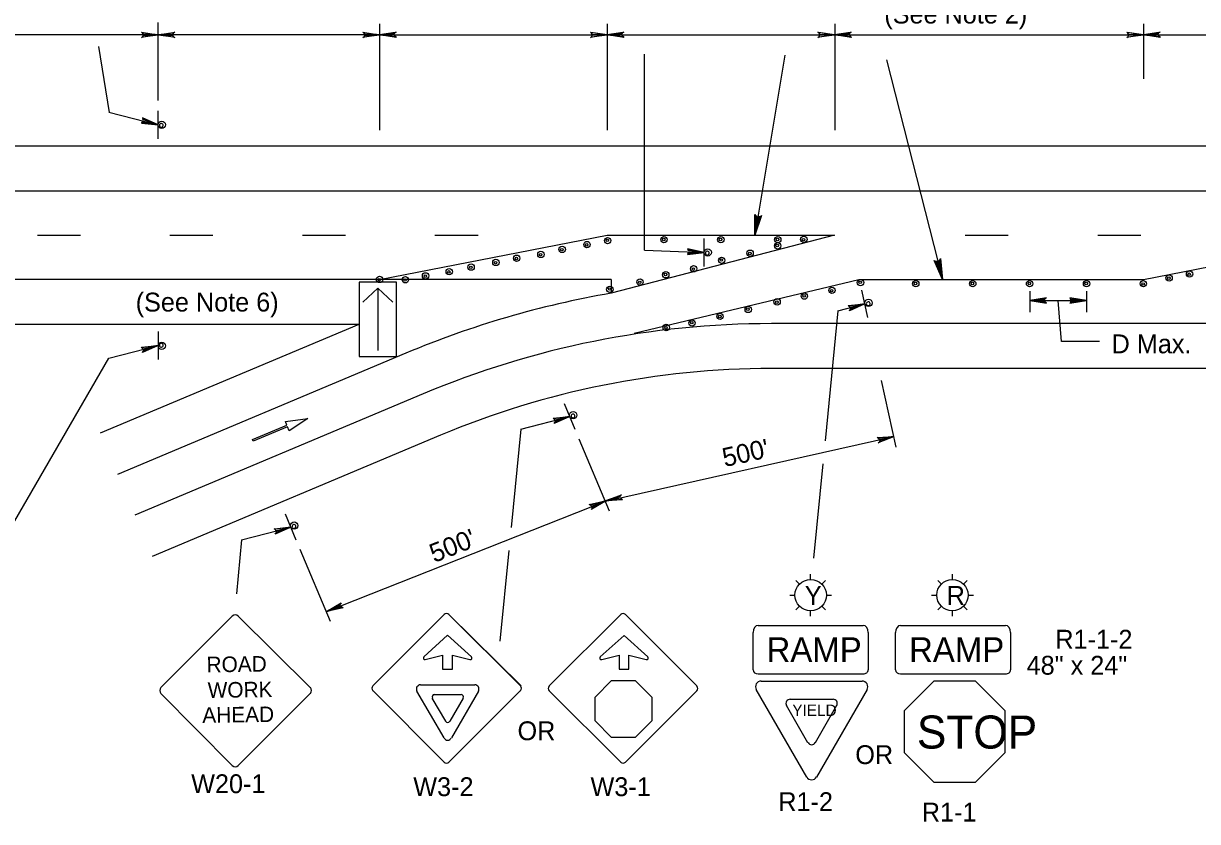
# Model space of a CAD drawing. Extents: x -14145 to -13521, y 30244 to 30661.
# Drawn here: x -13747.75 to -13734.68, y 30300.56 to 30309.45 of the extents above; entities that cross this region are included whole.
import ezdxf

# ---------------------------------------------------------------- set-up
doc = ezdxf.new("R2010")
doc.units = 0
doc.layers.add('1', color=7, linetype='Continuous')
doc.layers.add('2', color=7, linetype='Continuous')

msp = doc.modelspace()

# ---------------------------------------------------------------- linework, layer by layer
at = {"layer": '1'}
for p, q in [((-13746.255, 30308.597), (-13746.255, 30309.467)), ((-13743.788, 30309.45), (-13743.788, 30308.264)), ((-13741.254, 30309.45), (-13741.254, 30308.264)), ((-13738.72, 30309.45), (-13738.72, 30308.264)), ((-13735.282, 30309.45), (-13735.282, 30308.836)), ((-13746.255, 30309.329), (-13748.727, 30309.329)), ((-13743.789, 30309.329), (-13746.255, 30309.329)), ((-13743.789, 30309.329), (-13741.255, 30309.329)), ((-13741.255, 30309.329), (-13738.721, 30309.329)), ((-13738.721, 30309.329), (-13735.283, 30309.329)), ((-13735.283, 30309.329), (-13732.749, 30309.329)), ((-13746.917, 30309.198), (-13746.801, 30308.464)), ((-13740.839, 30306.929), (-13740.839, 30309.112)), ((-13739.275, 30309.101), (-13739.61, 30307.094)), ((-13738.145, 30309.05), (-13737.521, 30306.602)), ((-13746.802, 30308.465), (-13746.255, 30308.325)), ((-13746.255, 30308.169), (-13746.255, 30308.481)), ((-13726.455, 30308.086), (-13753.543, 30308.086)), ((-13726.455, 30307.586), (-13753.543, 30307.586)), ((-13747.599, 30307.095), (-13747.119, 30307.095)), ((-13746.123, 30307.095), (-13745.643, 30307.095)), ((-13744.647, 30307.095), (-13744.167, 30307.095)), ((-13743.788, 30306.602), (-13741.255, 30307.094)), ((-13743.171, 30307.095), (-13742.691, 30307.095)), ((-13741.255, 30307.094), (-13738.721, 30307.094)), ((-13738.721, 30307.094), (-13741.211, 30306.449)), ((-13740.219, 30307.095), (-13739.739, 30307.095)), ((-13740.174, 30306.747), (-13740.174, 30307.059)), ((-13737.267, 30307.095), (-13736.787, 30307.095)), ((-13735.791, 30307.095), (-13735.311, 30307.095)), ((-13735.283, 30306.602), (-13732.749, 30307.094)), ((-13740.839, 30306.929), (-13740.174, 30306.903)), ((-13741.211, 30306.602), (-13753.543, 30306.602)), ((-13741.211, 30306.602), (-13741.211, 30306.449)), ((-13740.952, 30306.004), (-13738.45, 30306.602)), ((-13738.45, 30306.602), (-13735.283, 30306.602)), ((-13743.601, 30306.572), (-13744.015, 30306.572)), ((-13744.015, 30306.572), (-13744.015, 30305.744)), ((-13743.973, 30306.348), (-13743.808, 30306.507)), ((-13743.642, 30306.348), (-13743.808, 30306.507)), ((-13743.808, 30306.507), (-13743.808, 30305.81)), ((-13743.601, 30305.744), (-13743.601, 30306.572)), ((-13738.35, 30306.178), (-13738.417, 30306.483)), ((-13736.547, 30306.471), (-13736.547, 30306.238)), ((-13735.916, 30306.471), (-13735.916, 30306.238)), ((-13738.686, 30306.253), (-13738.383, 30306.33)), ((-13736.549, 30306.367), (-13735.916, 30306.367)), ((-13738.685, 30306.253), (-13738.827, 30304.806)), ((-13744.02, 30306.102), (-13753.543, 30306.102)), ((-13744.02, 30306.102), (-13746.9, 30304.89)), ((-13733.705, 30306.11), (-13739.425, 30306.11)), ((-13746.255, 30306.021), (-13746.255, 30305.709)), ((-13746.802, 30305.725), (-13746.255, 30305.865)), ((-13748.237, 30303.245), (-13746.802, 30305.724)), ((-13743.494, 30305.781), (-13746.706, 30304.43)), ((-13744.015, 30305.744), (-13743.601, 30305.744)), ((-13743.808, 30305.744), (-13743.808, 30305.744)), ((-13733.597, 30305.61), (-13739.425, 30305.61)), ((-13738.035, 30304.733), (-13738.198, 30305.476)), ((-13743.303, 30305.328), (-13746.515, 30303.976)), ((-13741.609, 30304.93), (-13741.729, 30305.218)), ((-13744.836, 30305.021), (-13744.588, 30305.054)), ((-13744.819, 30304.98), (-13744.836, 30305.021)), ((-13744.588, 30305.054), (-13744.795, 30304.917)), ((-13742.217, 30304.934), (-13741.669, 30305.074)), ((-13745.203, 30304.819), (-13744.819, 30304.98)), ((-13744.813, 30304.959), (-13745.195, 30304.799)), ((-13744.795, 30304.917), (-13744.813, 30304.959)), ((-13742.217, 30304.934), (-13742.324, 30303.84)), ((-13743.109, 30304.867), (-13746.322, 30303.515)), ((-13745.195, 30304.799), (-13745.203, 30304.819)), ((-13741.226, 30304.022), (-13741.564, 30304.823)), ((-13741.271, 30304.134), (-13738.061, 30304.852)), ((-13738.852, 30304.55), (-13738.955, 30303.499)), ((-13744.378, 30302.902), (-13741.271, 30304.134)), ((-13744.716, 30303.699), (-13744.837, 30303.986)), ((-13745.324, 30303.703), (-13744.776, 30303.843)), ((-13745.324, 30303.703), (-13745.383, 30303.101)), ((-13744.333, 30302.79), (-13744.671, 30303.592)), ((-13742.349, 30303.584), (-13742.448, 30302.572)), ((-13738.988, 30303.26), (-13738.988, 30303.318)), ((-13737.409, 30303.26), (-13737.409, 30303.318)), ((-13739.111, 30303.209), (-13739.152, 30303.25)), ((-13738.823, 30303.25), (-13738.864, 30303.209)), ((-13737.532, 30303.209), (-13737.573, 30303.25)), ((-13737.244, 30303.25), (-13737.285, 30303.209)), ((-13739.221, 30303.085), (-13739.163, 30303.085)), ((-13738.813, 30303.085), (-13738.755, 30303.085)), ((-13737.642, 30303.085), (-13737.584, 30303.085)), ((-13737.234, 30303.085), (-13737.176, 30303.085)), ((-13739.111, 30302.961), (-13739.152, 30302.92)), ((-13738.823, 30302.92), (-13738.864, 30302.961)), ((-13737.532, 30302.961), (-13737.573, 30302.92)), ((-13737.244, 30302.92), (-13737.285, 30302.961)), ((-13746.224, 30302.057), (-13745.429, 30302.852)), ((-13745.363, 30302.852), (-13744.56, 30302.057)), ((-13743.864, 30302.075), (-13743.068, 30302.869)), ((-13743.016, 30302.869), (-13742.213, 30302.074)), ((-13743.016, 30302.869), (-13742.22, 30302.075)), ((-13741.899, 30302.074), (-13741.103, 30302.868)), ((-13741.051, 30302.868), (-13740.255, 30302.074)), ((-13738.988, 30302.852), (-13738.988, 30302.91)), ((-13737.409, 30302.852), (-13737.409, 30302.91)), ((-13739.628, 30302.253), (-13739.628, 30302.669)), ((-13739.573, 30302.747), (-13738.403, 30302.747)), ((-13738.348, 30302.669), (-13738.348, 30302.253)), ((-13738.042, 30302.253), (-13738.042, 30302.669)), ((-13737.987, 30302.747), (-13736.817, 30302.747)), ((-13736.762, 30302.669), (-13736.762, 30302.253)), ((-13743.031, 30302.638), (-13743.295, 30302.399)), ((-13742.766, 30302.399), (-13743.031, 30302.638)), ((-13741.066, 30302.637), (-13741.33, 30302.397)), ((-13740.802, 30302.397), (-13741.066, 30302.637)), ((-13743.279, 30302.368), (-13743.087, 30302.418)), ((-13743.087, 30302.418), (-13743.087, 30302.259)), ((-13742.975, 30302.259), (-13742.975, 30302.418)), ((-13742.975, 30302.418), (-13742.783, 30302.368)), ((-13741.314, 30302.367), (-13741.121, 30302.418)), ((-13741.121, 30302.418), (-13741.121, 30302.259)), ((-13741.011, 30302.259), (-13741.011, 30302.418)), ((-13741.011, 30302.418), (-13740.818, 30302.367)), ((-13743.087, 30302.259), (-13742.975, 30302.259)), ((-13741.121, 30302.259), (-13741.011, 30302.259)), ((-13738.403, 30302.206), (-13739.572, 30302.206)), ((-13736.817, 30302.206), (-13737.986, 30302.206)), ((-13743.068, 30301.226), (-13743.864, 30302.021)), ((-13743.07, 30301.494), (-13743.372, 30302.017)), ((-13743.332, 30302.087), (-13742.728, 30302.087)), ((-13742.22, 30302.021), (-13743.016, 30301.226)), ((-13742.688, 30302.017), (-13742.989, 30301.494)), ((-13741.103, 30301.225), (-13741.899, 30302.02)), ((-13740.255, 30302.02), (-13741.051, 30301.225)), ((-13739.032, 30301.059), (-13739.595, 30302.033)), ((-13739.539, 30302.127), (-13738.415, 30302.127)), ((-13738.36, 30302.033), (-13738.922, 30301.059)), ((-13745.429, 30301.188), (-13746.224, 30301.991)), ((-13744.56, 30301.991), (-13745.363, 30301.188)), ((-13743.052, 30301.681), (-13743.201, 30301.939)), ((-13743.179, 30301.978), (-13742.88, 30301.978)), ((-13742.858, 30301.939), (-13743.007, 30301.681)), ((-13739.217, 30301.925), (-13738.738, 30301.925)), ((-13739.018, 30301.441), (-13739.257, 30301.855)), ((-13738.699, 30301.855), (-13738.937, 30301.441))]:
    msp.add_line(p, q, dxfattribs=at)
for points in [[(-13746.429, 30309.347), (-13746.423, 30309.335), (-13746.255, 30309.329), (-13746.429, 30309.347), (-13746.441, 30309.359), (-13746.255, 30309.329), (-13746.423, 30309.317), (-13746.429, 30309.305), (-13746.255, 30309.329), (-13746.441, 30309.299), (-13746.429, 30309.305)], [(-13746.081, 30309.305), (-13746.087, 30309.317), (-13746.255, 30309.329), (-13746.081, 30309.305), (-13746.069, 30309.299), (-13746.255, 30309.329), (-13746.087, 30309.335), (-13746.081, 30309.347), (-13746.255, 30309.329), (-13746.069, 30309.359), (-13746.081, 30309.347)], [(-13743.963, 30309.347), (-13743.957, 30309.335), (-13743.789, 30309.329), (-13743.963, 30309.347), (-13743.975, 30309.359), (-13743.789, 30309.329), (-13743.957, 30309.317), (-13743.963, 30309.305), (-13743.789, 30309.329), (-13743.975, 30309.299), (-13743.963, 30309.305)], [(-13743.609, 30309.311), (-13743.621, 30309.323), (-13743.789, 30309.329), (-13743.609, 30309.311), (-13743.603, 30309.299), (-13743.789, 30309.329), (-13743.621, 30309.341), (-13743.615, 30309.353), (-13743.789, 30309.329), (-13743.603, 30309.359), (-13743.615, 30309.353)], [(-13741.435, 30309.353), (-13741.423, 30309.335), (-13741.255, 30309.329), (-13741.435, 30309.353), (-13741.441, 30309.359), (-13741.255, 30309.329), (-13741.423, 30309.323), (-13741.429, 30309.305), (-13741.255, 30309.329), (-13741.441, 30309.299), (-13741.429, 30309.305)], [(-13741.075, 30309.311), (-13741.087, 30309.323), (-13741.255, 30309.329), (-13741.075, 30309.311), (-13741.069, 30309.299), (-13741.255, 30309.329), (-13741.087, 30309.341), (-13741.081, 30309.353), (-13741.255, 30309.329), (-13741.069, 30309.359), (-13741.081, 30309.353)], [(-13738.901, 30309.353), (-13738.889, 30309.335), (-13738.721, 30309.329), (-13738.901, 30309.353), (-13738.907, 30309.359), (-13738.721, 30309.329), (-13738.889, 30309.323), (-13738.895, 30309.305), (-13738.721, 30309.329), (-13738.907, 30309.299), (-13738.895, 30309.305)], [(-13738.541, 30309.311), (-13738.553, 30309.323), (-13738.721, 30309.329), (-13738.541, 30309.311), (-13738.535, 30309.299), (-13738.721, 30309.329), (-13738.553, 30309.341), (-13738.547, 30309.353), (-13738.721, 30309.329), (-13738.535, 30309.359), (-13738.547, 30309.353)], [(-13735.463, 30309.353), (-13735.451, 30309.335), (-13735.283, 30309.329), (-13735.463, 30309.353), (-13735.469, 30309.359), (-13735.283, 30309.329), (-13735.451, 30309.323), (-13735.457, 30309.305), (-13735.283, 30309.329), (-13735.469, 30309.299), (-13735.457, 30309.305)], [(-13735.103, 30309.311), (-13735.115, 30309.323), (-13735.283, 30309.329), (-13735.103, 30309.311), (-13735.097, 30309.299), (-13735.283, 30309.329), (-13735.115, 30309.341), (-13735.109, 30309.353), (-13735.283, 30309.329), (-13735.097, 30309.359), (-13735.109, 30309.353)], [(-13746.435, 30308.349), (-13746.423, 30308.361), (-13746.255, 30308.325), (-13746.435, 30308.349), (-13746.441, 30308.343), (-13746.255, 30308.325), (-13746.417, 30308.379), (-13746.423, 30308.391), (-13746.255, 30308.325), (-13746.429, 30308.403), (-13746.423, 30308.391)], [(-13739.547, 30307.305), (-13739.564, 30307.299), (-13739.61, 30307.094), (-13739.547, 30307.305), (-13739.536, 30307.314), (-13739.61, 30307.094), (-13739.585, 30307.303), (-13739.6, 30307.313), (-13739.61, 30307.094), (-13739.608, 30307.326), (-13739.6, 30307.313)], [(-13740.355, 30306.889), (-13740.346, 30306.903), (-13740.174, 30306.903), (-13740.355, 30306.889), (-13740.36, 30306.882), (-13740.174, 30306.903), (-13740.343, 30306.922), (-13740.352, 30306.933), (-13740.174, 30306.903), (-13740.36, 30306.943), (-13740.352, 30306.933)], [(-13737.548, 30306.82), (-13737.561, 30306.809), (-13737.521, 30306.602), (-13737.548, 30306.82), (-13737.542, 30306.834), (-13737.521, 30306.602), (-13737.583, 30306.803), (-13737.6, 30306.807), (-13737.521, 30306.602), (-13737.613, 30306.815), (-13737.6, 30306.807)], [(-13738.563, 30306.306), (-13738.551, 30306.294), (-13738.383, 30306.33), (-13738.563, 30306.306), (-13738.569, 30306.312), (-13738.383, 30306.33), (-13738.545, 30306.276), (-13738.551, 30306.264), (-13738.383, 30306.33), (-13738.557, 30306.252), (-13738.551, 30306.264)], [(-13736.375, 30306.391), (-13736.381, 30306.379), (-13736.549, 30306.367), (-13736.375, 30306.391), (-13736.363, 30306.397), (-13736.549, 30306.367), (-13736.381, 30306.361), (-13736.375, 30306.349), (-13736.549, 30306.367), (-13736.363, 30306.337), (-13736.375, 30306.349)], [(-13735.773, 30305.911), (-13736.195, 30305.911), (-13736.232, 30306.367)], [(-13736.096, 30306.343), (-13736.09, 30306.355), (-13735.916, 30306.367), (-13736.096, 30306.343), (-13736.102, 30306.337), (-13735.916, 30306.367), (-13736.09, 30306.373), (-13736.096, 30306.385), (-13735.916, 30306.367), (-13736.102, 30306.397), (-13736.096, 30306.385)], [(-13746.435, 30305.841), (-13746.423, 30305.829), (-13746.255, 30305.865), (-13746.435, 30305.841), (-13746.441, 30305.847), (-13746.255, 30305.865), (-13746.417, 30305.811), (-13746.423, 30305.799), (-13746.255, 30305.865), (-13746.429, 30305.787), (-13746.423, 30305.799)], [(-13741.849, 30305.05), (-13741.837, 30305.038), (-13741.669, 30305.074), (-13741.849, 30305.05), (-13741.855, 30305.056), (-13741.669, 30305.074), (-13741.831, 30305.02), (-13741.837, 30305.008), (-13741.669, 30305.074), (-13741.843, 30304.996), (-13741.837, 30305.008)], [(-13738.234, 30304.831), (-13738.226, 30304.821), (-13738.061, 30304.852), (-13738.234, 30304.831), (-13738.249, 30304.84), (-13738.061, 30304.852), (-13738.222, 30304.803), (-13738.225, 30304.79), (-13738.061, 30304.852), (-13738.236, 30304.782), (-13738.225, 30304.79)], [(-13741.439, 30304.087), (-13741.429, 30304.078), (-13741.271, 30304.135), (-13741.439, 30304.087), (-13741.455, 30304.094), (-13741.271, 30304.135), (-13741.423, 30304.061), (-13741.424, 30304.048), (-13741.271, 30304.135), (-13741.433, 30304.038), (-13741.424, 30304.048)], [(-13741.091, 30304.156), (-13741.105, 30304.165), (-13741.271, 30304.135), (-13741.091, 30304.156), (-13741.083, 30304.146), (-13741.271, 30304.135), (-13741.109, 30304.183), (-13741.106, 30304.196), (-13741.271, 30304.135), (-13741.096, 30304.204), (-13741.106, 30304.196)], [(-13744.956, 30303.819), (-13744.944, 30303.807), (-13744.776, 30303.843), (-13744.956, 30303.819), (-13744.962, 30303.825), (-13744.776, 30303.843), (-13744.938, 30303.789), (-13744.944, 30303.777), (-13744.776, 30303.843), (-13744.95, 30303.765), (-13744.944, 30303.777)], [(-13744.204, 30302.952), (-13744.22, 30302.959), (-13744.378, 30302.903), (-13744.204, 30302.952), (-13744.194, 30302.943), (-13744.378, 30302.903), (-13744.226, 30302.976), (-13744.225, 30302.989), (-13744.378, 30302.903), (-13744.216, 30302.999), (-13744.225, 30302.989)], [(-13741.204, 30301.499), (-13741.389, 30301.685), (-13741.389, 30301.947), (-13741.204, 30302.133), (-13740.941, 30302.133), (-13740.755, 30301.947), (-13740.755, 30301.685), (-13740.941, 30301.499), (-13741.204, 30301.499)], [(-13737.948, 30301.331), (-13737.617, 30301.001), (-13737.151, 30301.001), (-13736.821, 30301.331), (-13736.821, 30301.797), (-13737.151, 30302.127), (-13737.617, 30302.127), (-13737.948, 30301.797), (-13737.948, 30301.331)]]:
    msp.add_lwpolyline(points, dxfattribs=at)
for centre, radius in [((-13746.214, 30308.326), 0.0408), ((-13741.479, 30306.991), 0.0354), ((-13741.482, 30306.988), 0.0143), ((-13741.249, 30307.035), 0.0354), ((-13741.252, 30307.038), 0.0143), ((-13740.621, 30307.045), 0.0354), ((-13740.624, 30307.048), 0.0143), ((-13739.988, 30307.045), 0.0354), ((-13739.991, 30307.048), 0.0143), ((-13739.356, 30306.977), 0.0354), ((-13739.354, 30307.045), 0.0354), ((-13739.36, 30306.98), 0.0143), ((-13739.357, 30307.048), 0.0143), ((-13739.064, 30307.049), 0.0354), ((-13739.068, 30307.046), 0.0143), ((-13742.262, 30306.839), 0.0354), ((-13742.265, 30306.836), 0.0143), ((-13741.992, 30306.881), 0.0354), ((-13741.995, 30306.879), 0.0143), ((-13741.755, 30306.937), 0.0354), ((-13741.759, 30306.934), 0.0143), ((-13740.134, 30306.904), 0.0408), ((-13739.979, 30306.816), 0.0354), ((-13739.662, 30306.895), 0.0354), ((-13739.665, 30306.892), 0.0143), ((-13743.013, 30306.689), 0.0354), ((-13742.769, 30306.74), 0.0354), ((-13742.772, 30306.737), 0.0143), ((-13742.493, 30306.792), 0.0354), ((-13742.496, 30306.789), 0.0143), ((-13740.291, 30306.721), 0.0354), ((-13740.294, 30306.718), 0.0143), ((-13739.982, 30306.819), 0.0143), ((-13743.788, 30306.602), 0.0354), ((-13743.792, 30306.599), 0.0143), ((-13743.501, 30306.599), 0.0354), ((-13743.504, 30306.596), 0.0143), ((-13743.276, 30306.642), 0.0354), ((-13743.279, 30306.639), 0.0143), ((-13743.016, 30306.686), 0.0143), ((-13740.888, 30306.573), 0.0354), ((-13740.891, 30306.57), 0.0143), ((-13740.601, 30306.654), 0.0354), ((-13740.605, 30306.657), 0.0143), ((-13738.433, 30306.567), 0.0354), ((-13738.436, 30306.57), 0.0143), ((-13737.817, 30306.555), 0.0354), ((-13737.183, 30306.555), 0.0354), ((-13736.55, 30306.555), 0.0354), ((-13735.916, 30306.555), 0.0354), ((-13735.283, 30306.555), 0.0354), ((-13734.996, 30306.619), 0.0354), ((-13734.999, 30306.616), 0.0143), ((-13734.769, 30306.663), 0.0354), ((-13734.773, 30306.66), 0.0143), ((-13741.224, 30306.493), 0.0354), ((-13741.227, 30306.496), 0.0143), ((-13738.751, 30306.481), 0.0354), ((-13738.754, 30306.478), 0.0143), ((-13737.82, 30306.558), 0.0143), ((-13737.187, 30306.558), 0.0143), ((-13736.553, 30306.558), 0.0143), ((-13735.92, 30306.558), 0.0143), ((-13735.286, 30306.552), 0.0143), ((-13739.361, 30306.353), 0.0354), ((-13739.364, 30306.35), 0.0143), ((-13739.058, 30306.417), 0.0354), ((-13739.061, 30306.42), 0.0143), ((-13738.343, 30306.341), 0.0408), ((-13739.997, 30306.192), 0.0354), ((-13740, 30306.189), 0.0143), ((-13739.683, 30306.268), 0.0354), ((-13739.687, 30306.271), 0.0143), ((-13740.596, 30306.067), 0.0354), ((-13740.599, 30306.064), 0.0143), ((-13740.309, 30306.118), 0.0354), ((-13740.312, 30306.121), 0.0143), ((-13746.214, 30305.862), 0.0408), ((-13741.632, 30305.091), 0.0408), ((-13744.739, 30303.86), 0.0408), ((-13738.988, 30303.085), 0.175), ((-13737.409, 30303.085), 0.175)]:
    msp.add_circle(centre, radius, dxfattribs=at)
for centre, radius, start, end in [((-13746.219, 30308.319), 0.0214, 175.7499, 170.479), ((-13740.139, 30306.896), 0.0214, 175.7499, 170.479), ((-13739.425, 30296.11), 10.492, 99.8002, 112.8189), ((-13738.347, 30306.332), 0.0214, 188.1297, 182.8588), ((-13739.425, 30296.11), 10, 90, 112.8189), ((-13746.219, 30305.87), 0.0214, 189.521, 184.2501), ((-13739.425, 30296.11), 9.5, 90, 112.8189), ((-13741.634, 30305.082), 0.0214, 198.6355, 193.3647), ((-13744.741, 30303.85), 0.0214, 198.5688, 193.2979), ((-13745.395, 30302.819), 0.0465, 45, 135), ((-13743.043, 30302.842), 0.0376, 45, 135), ((-13741.077, 30302.842), 0.0376, 45, 135), ((-13743.283, 30302.385), 0.0178, 132.5836, 284.3022), ((-13742.778, 30302.385), 0.0178, 255.6978, 47.4164), ((-13741.318, 30302.384), 0.0178, 132.5836, 284.3022), ((-13740.814, 30302.384), 0.0178, 255.6978, 47.4164), ((-13746.19, 30302.023), 0.0465, 135, 225), ((-13744.592, 30302.024), 0.0465, 315, 45), ((-13743.837, 30302.047), 0.0376, 135, 225), ((-13743.331, 30302.039), 0.0467, 90.012, 209.9768), ((-13742.728, 30302.039), 0.0467, 330.0232, 89.988), ((-13742.247, 30302.047), 0.0376, 315, 45), ((-13741.872, 30302.046), 0.0376, 135, 225), ((-13740.282, 30302.046), 0.0376, 315, 45), ((-13739.539, 30302.065), 0.0633, 90, 210), ((-13738.415, 30302.065), 0.0633, 330, 90), ((-13743.178, 30301.951), 0.0259, 90.0037, 210.0207), ((-13742.881, 30301.951), 0.0259, 329.9793, 89.9963), ((-13739.216, 30301.879), 0.0466, 90, 209.9999), ((-13738.738, 30301.879), 0.0466, 330.0001, 90), ((-13743.03, 30301.693), 0.026, 210.0215, 329.9785), ((-13743.03, 30301.516), 0.0467, 210.0113, 329.9887), ((-13738.977, 30301.465), 0.0466, 210, 330), ((-13743.042, 30301.252), 0.0376, 225, 315), ((-13741.077, 30301.251), 0.0376, 225, 315), ((-13745.395, 30301.22), 0.0465, 225, 315), ((-13738.977, 30301.091), 0.0633, 210, 330)]:
    msp.add_arc(centre, radius, start, end, dxfattribs=at)
for centre, major_axis, ratio, start_param, end_param in [((-13739.573, 30302.67), (0, -0.0779), 0.710092, 3.141593, 4.712389), ((-13738.403, 30302.67), (0, 0.0779), 0.710092, 4.712389, 6.283185), ((-13737.987, 30302.67), (0, -0.0779), 0.710092, 3.141593, 4.712389), ((-13736.817, 30302.67), (0, 0.0779), 0.710092, 4.712389, 6.283185), ((-13739.573, 30302.254), (0.0553, 0), 0.84732, 3.141593, 4.712389), ((-13738.403, 30302.254), (-0.0553, 0), 0.84732, 1.570796, 3.141593), ((-13737.987, 30302.254), (0.0553, 0), 0.84732, 3.141593, 4.712389), ((-13736.817, 30302.254), (-0.0553, 0), 0.84732, 1.570796, 3.141593)]:
    msp.add_ellipse(centre, major_axis=major_axis, ratio=ratio, start_param=start_param, end_param=end_param, dxfattribs=at)

# ---------------------------------------------------------------- texts
for s, height, p in [('RAMP', 0.2743, (-13739.479, 30302.341)), ('RAMP', 0.2743, (-13737.892, 30302.341)), ('YIELD', 0.1276, (-13739.192, 30301.739)), ('STOP', 0.368, (-13737.805, 30301.376))]:
    msp.add_text(s, height=height, dxfattribs=at).set_placement(p)
for s, height, rotation, p in [('ROAD', 0.1735, 0.7566, (-13745.714, 30302.225)), ('WORK', 0.1733, 0.7588, (-13745.701, 30301.94)), ('AHEAD', 0.1735, 0.7481, (-13745.761, 30301.662))]:
    msp.add_text(s, height=height, rotation=rotation, dxfattribs=at).set_placement(p)
at = {"layer": '2'}
for s, p in [('(See Note 2)', (-13738.168, 30309.454)), ('(See Note 6)', (-13746.504, 30306.245)), ('D Max.', (-13735.637, 30305.78)), ('Y', (-13739.053, 30302.977)), ('R', (-13737.473, 30302.977)), ('R1-1-2', (-13736.263, 30302.489)), ('48" x 24"', (-13736.583, 30302.199)), ('OR', (-13742.252, 30301.469)), ('OR', (-13738.491, 30301.203)), ('W20-1', (-13745.886, 30300.879)), ('W3-2', (-13743.413, 30300.846)), ('W3-1', (-13741.439, 30300.846)), ('R1-2', (-13739.348, 30300.679)), ('R1-1', (-13737.75, 30300.563))]:
    msp.add_text(s, height=0.21, dxfattribs=at).set_placement(p)
for rotation, p in [(12.6025, (-13739.945, 30304.511)), (21.6295, (-13743.18, 30303.443))]:
    msp.add_text("500'", height=0.21, rotation=rotation, dxfattribs=at).set_placement(p)

doc.saveas('drawing.dxf')
